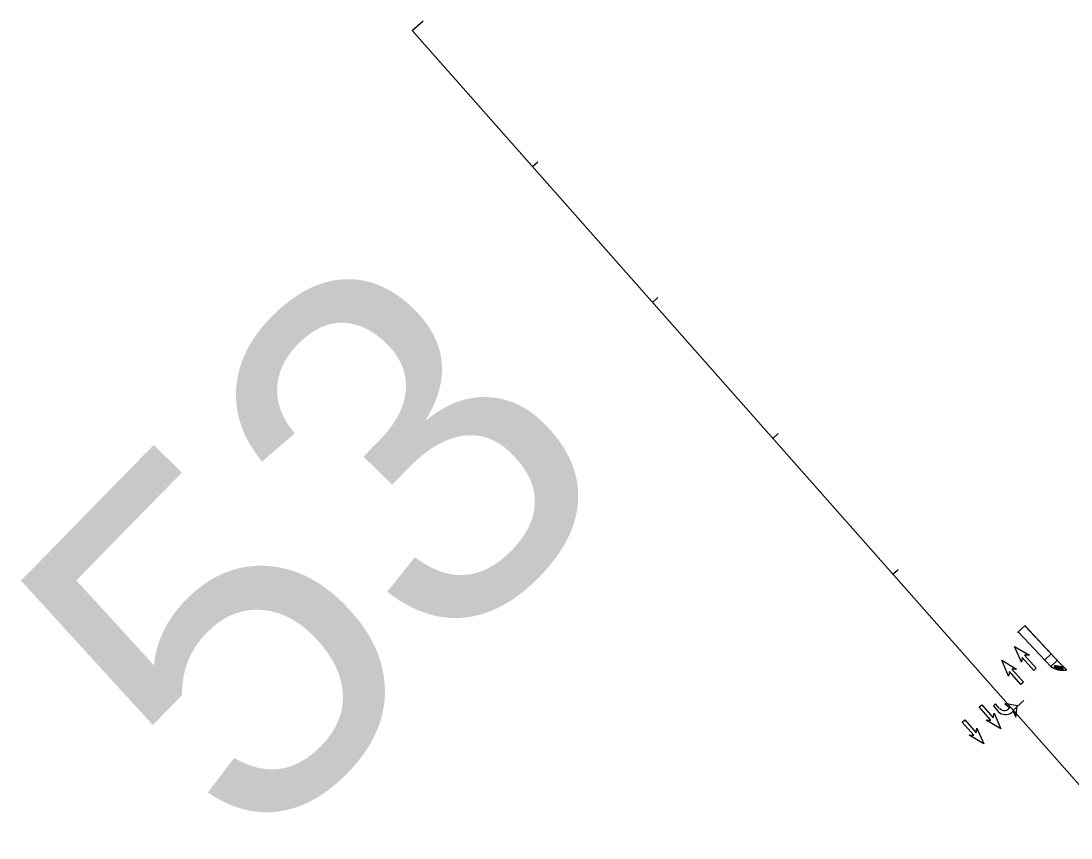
# Model space of a CAD drawing. Extents: x -5665 to 1997148, y 4 to 827579.
# Drawn here: x 1969954 to 1970532, y 803613 to 804063 of the extents above; entities that cross this region are included whole.
import ezdxf

# ---------------------------------------------------------------- set-up
doc = ezdxf.new("R2010")
doc.units = 0
for name, color, linetype in [('RD_HC_CL_Rel', 7, 'Continuous'), ('RD_HC_Data_Tic_Rel', 7, 'Continuous'), ('RD_PD_SW', 7, 'Continuous'), ('RD_SHT_TX', 7, 'Continuous'), ('RD_Sketch8', 7, 'Continuous')]:
    doc.layers.add(name, color=color, linetype=linetype)

msp = doc.modelspace()

# ---------------------------------------------------------------- linework, layer by layer
at = {"layer": 'RD_HC_CL_Rel'}
msp.add_line((1970169.33, 804057.78), (1970562.8, 803612.71), dxfattribs=at)
at = {"layer": 'RD_HC_Data_Tic_Rel'}
for p, q in [((1970169.33, 804057.78), (1970175.33, 804063.08)), ((1970235.57, 803982.86), (1970238.56, 803985.51)), ((1970301.8, 803907.94), (1970304.8, 803910.59)), ((1970368.04, 803833.02), (1970371.03, 803835.67)), ((1970434.27, 803758.1), (1970437.27, 803760.75)), ((1970500.51, 803683.18), (1970506.5, 803688.48))]:
    msp.add_line(p, q, dxfattribs=at)
at = {"layer": 'RD_PD_SW'}
for p, q in [((1970506.97, 803729.75), (1970502.95, 803726)), ((1970503.29, 803726.36), (1970521.24, 803707.17)), ((1970506.97, 803729.75), (1970503.3, 803726.36)), ((1970503.3, 803726.36), (1970521.24, 803707.17)), ((1970506.95, 803729.78), (1970526.22, 803709.16)), ((1970526.22, 803709.16), (1970506.97, 803729.75)), ((1970517.82, 803710.82), (1970521.48, 803714.23)), ((1970521.24, 803707.17), (1970524.89, 803710.58))]:
    msp.add_line(p, q, dxfattribs=at)
msp.add_lwpolyline([(1970528.29, 803706.97), (1970523.39, 803707.87), (1970523.1, 803706.29), (1970528.01, 803705.39)], close=True, dxfattribs=at)
for centre, radius in [((1970523.45, 803706.53), 0.146), ((1970523.45, 803706.53), 0.073), ((1970523.54, 803707.02), 0.146), ((1970523.54, 803707.02), 0.073), ((1970523.64, 803707.52), 0.146), ((1970523.64, 803707.52), 0.073), ((1970523.85, 803706.46), 0.146), ((1970523.85, 803706.46), 0.073), ((1970523.94, 803706.95), 0.146), ((1970523.94, 803706.95), 0.073), ((1970524.03, 803707.45), 0.146), ((1970524.03, 803707.45), 0.073), ((1970524.24, 803706.38), 0.146), ((1970524.24, 803706.38), 0.073), ((1970524.33, 803706.87), 0.146), ((1970524.33, 803706.87), 0.073), ((1970524.42, 803707.38), 0.146), ((1970524.42, 803707.38), 0.073), ((1970524.63, 803706.31), 0.146), ((1970524.63, 803706.31), 0.073), ((1970524.72, 803706.8), 0.146), ((1970524.72, 803706.8), 0.073), ((1970524.82, 803707.3), 0.146), ((1970524.82, 803707.3), 0.073), ((1970525.03, 803706.24), 0.146), ((1970525.03, 803706.24), 0.073), ((1970525.12, 803706.73), 0.146), ((1970525.12, 803706.73), 0.073), ((1970525.21, 803707.23), 0.146), ((1970525.21, 803707.23), 0.073), ((1970525.42, 803706.17), 0.146), ((1970525.42, 803706.17), 0.073), ((1970525.51, 803706.66), 0.146), ((1970525.51, 803706.66), 0.073), ((1970525.6, 803707.16), 0.146), ((1970525.6, 803707.16), 0.073), ((1970525.81, 803706.1), 0.146), ((1970525.81, 803706.1), 0.073), ((1970525.9, 803706.59), 0.146), ((1970525.9, 803706.59), 0.073), ((1970526, 803707.09), 0.146), ((1970526, 803707.09), 0.073), ((1970526.21, 803706.02), 0.146), ((1970526.21, 803706.02), 0.073), ((1970526.3, 803706.51), 0.146), ((1970526.3, 803706.51), 0.073), ((1970526.39, 803707.01), 0.146), ((1970526.39, 803707.01), 0.073), ((1970526.6, 803705.95), 0.146), ((1970526.6, 803705.95), 0.073), ((1970526.69, 803706.44), 0.146), ((1970526.69, 803706.44), 0.073), ((1970526.78, 803706.94), 0.146), ((1970526.78, 803706.94), 0.073), ((1970527, 803705.88), 0.146), ((1970527, 803705.88), 0.073), ((1970527.09, 803706.37), 0.146), ((1970527.09, 803706.37), 0.073), ((1970527.18, 803706.87), 0.146), ((1970527.18, 803706.87), 0.073), ((1970527.39, 803705.81), 0.146), ((1970527.39, 803705.81), 0.073), ((1970527.48, 803706.3), 0.146), ((1970527.48, 803706.3), 0.073), ((1970527.57, 803706.8), 0.146), ((1970527.57, 803706.8), 0.073), ((1970527.78, 803705.73), 0.146), ((1970527.78, 803705.73), 0.073), ((1970527.87, 803706.23), 0.146), ((1970527.87, 803706.23), 0.073), ((1970527.96, 803706.73), 0.146), ((1970527.96, 803706.73), 0.073)]:
    msp.add_circle(centre, radius, dxfattribs=at)
for centre, radius, start, end in [((1970696.42, 803868.28), 233, 223.07209, 224.38413), ((1970696.42, 803868.28), 233, 223.07209, 224.38413), ((1970528.25, 803718.7), 13.5, 238.71456, 277.0521)]:
    msp.add_arc(centre, radius, start, end, dxfattribs=at)
at = {"layer": 'RD_Sketch8'}
for p, q in [((1970505.11, 803709.66), (1970501.35, 803718.35)), ((1970501.35, 803718.35), (1970509.52, 803713.56)), ((1970498.06, 803701.97), (1970494.3, 803710.66)), ((1970494.3, 803710.66), (1970502.47, 803705.86)), ((1970505.53, 803712.27), (1970505.11, 803709.66)), ((1970511.89, 803705.08), (1970505.53, 803712.27)), ((1970509.52, 803713.56), (1970506.88, 803713.47)), ((1970506.88, 803713.47), (1970513.24, 803706.27)), ((1970498.48, 803704.58), (1970498.06, 803701.97)), ((1970504.84, 803697.39), (1970498.48, 803704.58)), ((1970502.47, 803705.86), (1970499.83, 803705.77)), ((1970499.83, 803705.77), (1970506.19, 803698.58)), ((1970513.24, 803706.27), (1970511.89, 803705.08)), ((1970506.19, 803698.58), (1970504.84, 803697.39)), ((1970481.9, 803684.94), (1970483.24, 803686.13)), ((1970483.24, 803686.13), (1970489.6, 803678.94)), ((1970490.87, 803686.65), (1970489.66, 803685.57)), ((1970490.87, 803686.65), (1970489.66, 803685.57)), ((1970489.66, 803685.57), (1970492.37, 803682.5)), ((1970489.66, 803685.57), (1970492.37, 803682.5)), ((1970492.94, 803684.3), (1970490.87, 803686.65)), ((1970490.87, 803686.65), (1970490.87, 803686.65)), ((1970492.94, 803684.3), (1970490.87, 803686.65)), ((1970490.87, 803686.65), (1970490.87, 803686.65)), ((1970502.74, 803685.51), (1970495.94, 803686.94)), ((1970495.94, 803686.94), (1970498.77, 803684.54)), ((1970502.74, 803685.51), (1970495.94, 803686.94)), ((1970495.94, 803686.94), (1970498.77, 803684.54)), ((1970502.12, 803679.28), (1970502.74, 803685.51)), ((1970502.12, 803679.28), (1970502.74, 803685.51)), ((1970488.25, 803677.74), (1970481.9, 803684.94)), ((1970489.6, 803678.94), (1970490.02, 803681.55)), ((1970490.02, 803681.55), (1970493.78, 803672.86)), ((1970498.77, 803684.54), (1970498.04, 803683.9)), ((1970498.77, 803684.54), (1970498.04, 803683.9)), ((1970499.76, 803681.96), (1970500.49, 803682.6)), ((1970499.76, 803681.96), (1970500.49, 803682.6)), ((1970500.49, 803682.6), (1970502.12, 803679.28)), ((1970500.49, 803682.6), (1970502.12, 803679.28)), ((1970472.51, 803676.64), (1970473.86, 803677.84)), ((1970478.87, 803669.45), (1970472.51, 803676.64)), ((1970473.86, 803677.84), (1970480.22, 803670.64)), ((1970485.61, 803677.65), (1970488.25, 803677.74)), ((1970493.78, 803672.86), (1970485.61, 803677.65)), ((1970476.23, 803669.36), (1970478.87, 803669.45)), ((1970484.39, 803664.56), (1970476.23, 803669.36)), ((1970480.22, 803670.64), (1970480.63, 803673.25)), ((1970480.63, 803673.25), (1970484.39, 803664.56))]:
    msp.add_line(p, q, dxfattribs=at)
for centre, radius, start, end in [((1970496.34, 803686), 5.29, 221.406, 310.24855), ((1970496.34, 803686), 5.29, 221.406, 310.24855), ((1970495.69, 803686.57), 3.56, 219.68142, 311.44424), ((1970495.69, 803686.57), 3.56, 219.68142, 311.44424)]:
    msp.add_arc(centre, radius, start, end, dxfattribs=at)

# ---------------------------------------------------------------- texts
at = {"layer": 'RD_SHT_TX'}
msp.add_text('53', height=200, rotation=45.63764, dxfattribs=at).set_placement((1970081.17, 803598.87))

doc.saveas('drawing.dxf')
